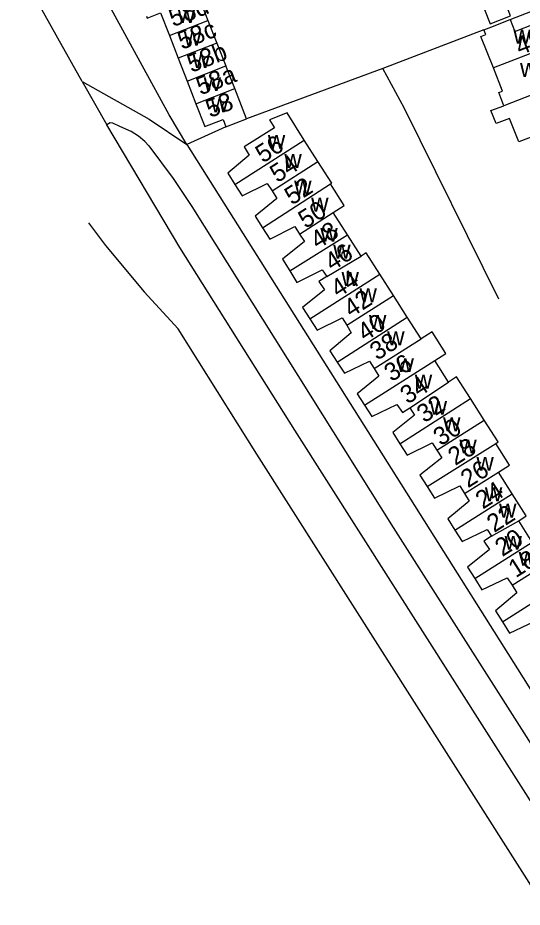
# Model space of a CAD drawing. Extents: x 159675 to 162108, y 386471 to 388472.
# Drawn here: x 159814.2 to 159926.4, y 387542.8 to 387740.5 of the extents above; entities that cross this region are included whole.
import ezdxf

# ---------------------------------------------------------------- set-up
doc = ezdxf.new("R2010")
doc.units = 0
for name, color, linetype in [('BLT_Basislijn', 7, 'Continuous'), ('BLT_Bebouwing', 7, 'Continuous'), ('BLT_Centroide', 7, 'Continuous'), ('BLT_Huisnummer', 7, 'Continuous'), ('BLT_Huisnummer_ tussenligend', 7, 'Continuous'), ('BLT_Onderverdeling_panden', 7, 'Continuous'), ('BLT_Vlakafsluiter', 7, 'Continuous')]:
    doc.layers.add(name, color=color, linetype=linetype)

msp = doc.modelspace()

# ---------------------------------------------------------------- linework, layer by layer
at = {"layer": 'BLT_Basislijn'}
for p, q in [((159923.74, 387740.16), (159932.82, 387743.66)), ((159917.91, 387737.84), (159895.41, 387729.24)), ((159828.56, 387726.32), (159823.15, 387736.01)), ((159895.41, 387729.24), (159865.12, 387718.07)), ((159860.52, 387716.25), (159851.86, 387712.34))]:
    msp.add_line(p, q, dxfattribs=at)
for points in [[(159851.86, 387712.34), (159847.91, 387718.96), (159829.88, 387751.92), (159824.06, 387763.12)], [(159823.15, 387736.01), (159815.36, 387749.97), (159814.22, 387752.4)], [(159921.25, 387677.96), (159900.25, 387720.32), (159895.41, 387729.24)], [(159828.56, 387726.32), (159843.45, 387717.99), (159851.86, 387712.34)], [(159843.37, 387712.04), (159842.5, 387713.02), (159841.11, 387714.16), (159839.41, 387715.22), (159836.93, 387716.36), (159835.38, 387717.07), (159834.76, 387717.17), (159834.04, 387716.7)], [(159939.88, 387548.12), (159875.85, 387648.83), (159850.28, 387689.47), (159834.04, 387716.7)], [(159843.37, 387712.04), (159848.75, 387704.75), (159852.9, 387698.53), (159897.72, 387627.19), (159939.78, 387561.18), (159943.32, 387555.54), (159946.18, 387547.15)], [(159851.86, 387712.34), (159927.53, 387592.31), (159929.34, 387589.46), (159934.64, 387581.51)], [(159829.97, 387694.93), (159833.7, 387689.89), (159842.37, 387679.58), (159849.88, 387671.33)], [(159931.44, 387542.76), (159867.4, 387643.49), (159849.88, 387671.33)]]:
    msp.add_lwpolyline(points, dxfattribs=at)
at = {"layer": 'BLT_Bebouwing'}
for p, q in [((159856.53, 387739.9), (159858.52, 387734.85)), ((159847.95, 387736.56), (159849.92, 387731.51)), ((159858.52, 387734.85), (159860.5, 387729.81)), ((159849.92, 387731.51), (159851.89, 387726.45)), ((159862.49, 387724.76), (159860.5, 387729.81)), ((159851.89, 387726.45), (159853.85, 387721.4)), ((159880.99, 387708.54), (159877.94, 387713.33)), ((159887.55, 387692.27), (159884.41, 387697.21)), ((159897.79, 387678.74), (159894.74, 387683.54)), ((159900.86, 387673.92), (159897.79, 387678.74)), ((159903.93, 387669.11), (159900.86, 387673.92)), ((159917.99, 387651.02), (159914.93, 387655.83)), ((159924.2, 387634.67), (159921.13, 387639.49)), ((159928.63, 387623.95), (159925.64, 387628.65))]:
    msp.add_line(p, q, dxfattribs=at)
for points in [[(159916.63, 387746), (159919.3, 387739.15), (159923.81, 387740.96), (159923.16, 387742.62), (159927.2, 387744.2), (159925.19, 387749.35)], [(159851.36, 387744.15), (159854.4, 387745.32), (159856.53, 387739.9)], [(159842.84, 387740.86), (159843.01, 387740.42), (159845.98, 387741.61), (159847.95, 387736.56)], [(159917.91, 387737.84), (159919.1, 387738.31), (159923.74, 387740.16)], [(159923.74, 387740.16), (159924.78, 387737.47), (159929.27, 387739.22)], [(159920, 387729.38), (159917.25, 387736.38), (159918.32, 387736.79)], [(159918.32, 387736.79), (159917.91, 387737.84)], [(159922.34, 387720.96), (159921.22, 387723.92), (159922.03, 387724.22), (159920, 387729.38)], [(159865.12, 387718.07), (159862.49, 387724.76)], [(159853.85, 387721.4), (159855.82, 387716.35), (159859.87, 387717.92), (159860.52, 387716.25)], [(159929.37, 387714.37), (159925.65, 387712.9), (159923.61, 387718.14), (159920.6, 387716.97), (159919.47, 387719.86), (159922.34, 387720.96)], [(159877.94, 387713.33), (159874.13, 387719.34), (159870.21, 387717.81), (159871.31, 387716.07), (159864.55, 387711.79), (159865.69, 387709.97), (159860.91, 387705.93), (159862.52, 387703.42)], [(159860.52, 387716.25), (159865.12, 387718.07)], [(159883.79, 387703.56), (159884.05, 387703.72), (159880.99, 387708.54)], [(159862.52, 387703.42), (159864.13, 387700.9), (159869.71, 387703.68), (159870.79, 387702)], [(159884.41, 387697.21), (159886.84, 387698.75), (159883.79, 387703.56)], [(159870.79, 387702), (159871.87, 387700.32), (159867.02, 387696.38), (159868.64, 387693.83)], [(159868.64, 387693.83), (159870.25, 387691.28), (159875.85, 387694.1), (159876.91, 387692.42)], [(159876.91, 387692.42), (159877.98, 387690.75), (159873.09, 387686.83), (159874.7, 387684.24)], [(159890.59, 387687.49), (159887.55, 387692.27)], [(159894.74, 387683.54), (159891.74, 387688.24), (159890.59, 387687.49)], [(159874.7, 387684.24), (159876.32, 387681.66), (159881.93, 387684.46), (159882.96, 387682.97)], [(159882.96, 387682.97), (159881.21, 387681.89), (159882.42, 387680), (159877.52, 387676.13), (159879.15, 387673.59)], [(159879.15, 387673.59), (159880.79, 387671.05), (159886.37, 387673.83), (159887.38, 387672.13)], [(159887.38, 387672.13), (159888.4, 387670.43), (159883.64, 387666.46), (159885.25, 387663.96)], [(159906.99, 387664.3), (159909.43, 387665.84), (159906.36, 387670.66), (159903.93, 387669.11)], [(159885.25, 387663.96), (159886.86, 387661.47), (159892.47, 387664.15), (159893.52, 387662.5)], [(159910.04, 387659.51), (159906.99, 387664.3)], [(159893.52, 387662.5), (159894.56, 387660.85), (159889.71, 387656.9), (159891.33, 387654.38)], [(159914.93, 387655.83), (159911.84, 387660.68), (159910.04, 387659.51)], [(159891.33, 387654.38), (159892.94, 387651.86), (159898.52, 387654.53), (159899.77, 387652.73), (159901.46, 387653.75)], [(159901.46, 387653.75), (159902.43, 387652.14), (159897.61, 387648.27), (159899.2, 387645.77)], [(159920.52, 387645.88), (159921.05, 387646.22), (159917.99, 387651.02)], [(159899.2, 387645.77), (159900.8, 387643.28), (159906.37, 387646.03), (159907.46, 387644.35)], [(159921.13, 387639.49), (159923.58, 387641.07), (159920.52, 387645.88)], [(159907.46, 387644.35), (159908.55, 387642.66), (159903.64, 387638.8), (159905.26, 387636.26)], [(159905.26, 387636.26), (159906.89, 387633.72), (159912.53, 387636.42), (159913.6, 387634.73)], [(159913.6, 387634.73), (159914.66, 387633.04), (159909.85, 387629.07), (159911.44, 387626.56)], [(159925.64, 387628.65), (159927.32, 387629.77), (159924.2, 387634.67)], [(159911.44, 387626.56), (159913.03, 387624.06), (159918.64, 387626.75), (159919.62, 387625.23)], [(159919.62, 387625.23), (159917.91, 387624.15), (159919.12, 387622.3), (159914.27, 387618.34), (159915.86, 387615.84)], [(159915.86, 387615.84), (159917.45, 387613.34), (159923.11, 387615.99), (159924.16, 387614.33)], [(159924.16, 387614.33), (159925.21, 387612.67), (159920.45, 387608.64), (159922.02, 387606.17)], [(159922.02, 387606.17), (159923.58, 387603.71), (159929.24, 387606.39), (159930.3, 387604.75)]]:
    msp.add_lwpolyline(points, dxfattribs=at)
at = {"layer": 'BLT_Onderverdeling_panden'}
for p, q in [((159847.95, 387736.56), (159856.53, 387739.9)), ((159858.52, 387734.85), (159849.92, 387731.51)), ((159931.41, 387733.77), (159920, 387729.38)), ((159851.89, 387726.45), (159860.5, 387729.81)), ((159853.85, 387721.4), (159862.49, 387724.76)), ((159930.12, 387723.98), (159922.34, 387720.96)), ((159862.52, 387703.42), (159877.94, 387713.33)), ((159870.79, 387702), (159880.99, 387708.54)), ((159868.64, 387693.83), (159883.79, 387703.56)), ((159876.91, 387692.42), (159884.41, 387697.21)), ((159874.7, 387684.24), (159887.55, 387692.27)), ((159882.96, 387682.97), (159890.59, 387687.49)), ((159879.15, 387673.59), (159894.74, 387683.54)), ((159887.38, 387672.13), (159897.79, 387678.74)), ((159885.25, 387663.96), (159900.86, 387673.92)), ((159893.52, 387662.5), (159903.93, 387669.11)), ((159891.33, 387654.38), (159906.99, 387664.3)), ((159901.46, 387653.75), (159910.04, 387659.51)), ((159899.2, 387645.77), (159914.93, 387655.83)), ((159907.46, 387644.35), (159917.99, 387651.02)), ((159905.26, 387636.26), (159920.52, 387645.88)), ((159913.6, 387634.73), (159921.13, 387639.49)), ((159911.44, 387626.56), (159924.2, 387634.67)), ((159919.62, 387625.23), (159925.64, 387628.65)), ((159915.86, 387615.84), (159928.63, 387623.95)), ((159924.16, 387614.33), (159931.71, 387619.1)), ((159922.02, 387606.17), (159937.35, 387616.05))]:
    msp.add_line(p, q, dxfattribs=at)
at = {"layer": 'BLT_Vlakafsluiter'}
msp.add_line((159828.56, 387726.32), (159834.04, 387716.7), dxfattribs=at)

# ---------------------------------------------------------------- texts
at = {"layer": 'BLT_Centroide'}
for p in [(159849.8, 387739.32), (159851.17, 387734.32), (159924.45, 387734.78), (159853.1, 387729.33), (159925.93, 387727.38), (159855.57, 387724.23), (159857.18, 387719.48), (159869.85, 387711.38), (159873.52, 387707.12), (159875.7, 387701.19), (159879.48, 387697.41), (159881.52, 387690.72), (159884.38, 387686.97), (159886.23, 387680.91), (159890.23, 387677.28), (159892.34, 387671.34), (159896.39, 387667.69), (159898.48, 387661.75), (159902.53, 387658.06), (159905.85, 387652.25), (159908.82, 387648.59), (159912.44, 387643.66), (159916.24, 387639.81), (159918.12, 387633.03), (159921.28, 387629.38), (159922.5, 387622.25), (159925.64, 387618.66)]:
    msp.add_text('w', height=4, dxfattribs=at).set_placement(p)
at = {"layer": 'BLT_Huisnummer'}
for s, rotation, p in [('58d', 21.0367, (159848.77, 387738.42)), ('58c', 21.0367, (159850.72, 387733.36)), ('45', 21.0367, (159925.87, 387732.12)), ('58b', 21.0367, (159852.84, 387728.26)), ('58a', 21.0367, (159854.86, 387723.23)), ('58', 21.0367, (159856.98, 387718.21)), ('56', 32.598, (159868.73, 387708.09)), ('52', 32.4053, (159875.19, 387698.73)), ('48', 31.9757, (159880.93, 387688.93)), ('44', 32.7339, (159885.49, 387678.17)), ('40', 32.8952, (159891.44, 387668.43)), ('36', 32.625, (159897.36, 387659.45)), ('32', 32.9668, (159904.64, 387650.31)), ('28', 32.261, (159911.52, 387640.83)), ('24', 32.4128, (159917.67, 387631.14)), ('20', 32.4128, (159922, 387620.59))]:
    msp.add_text(s, height=4, rotation=rotation, dxfattribs=at).set_placement(p)
at = {"layer": 'BLT_Huisnummer_ tussenligend'}
for s, rotation, p in [('54', 32.4053, (159871.94, 387703.71)), ('50', 31.9757, (159878.21, 387693.53)), ('46', 32.7339, (159884.15, 387684.07)), ('42', 32.8952, (159888.38, 387673.75)), ('38', 32.625, (159894.17, 387664.22)), ('34', 32.5881, (159900.93, 387654.49)), ('30', 32.6314, (159908.29, 387645.19)), ('26', 32.4128, (159914.36, 387635.86)), ('22', 32.4128, (159920.18, 387625.93)), ('18', 32.4363, (159924.99, 387615.88))]:
    msp.add_text(s, height=4, rotation=rotation, dxfattribs=at).set_placement(p)

doc.saveas('drawing.dxf')
